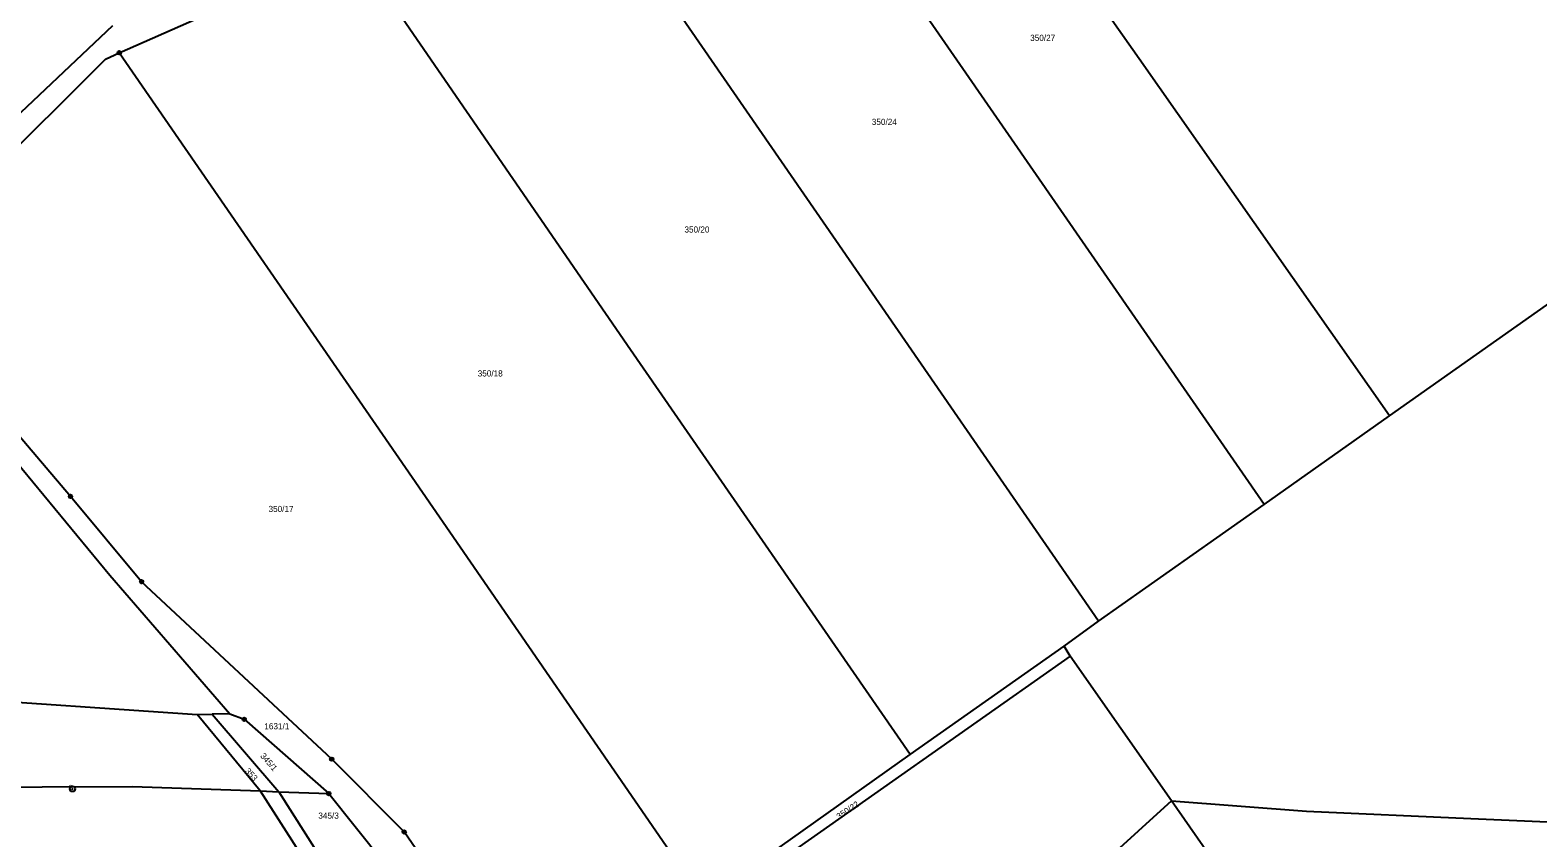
# Model space of a CAD drawing. Extents: x -680203 to -673936, y -1102717 to -1093650.
# Drawn here: x -676963.5 to -676544.7, y -1101570.7 to -1101346.4 of the extents above; entities that cross this region are included whole.
import ezdxf

# ---------------------------------------------------------------- set-up
doc = ezdxf.new("R2010")
doc.units = 0
for name, color, linetype in [('SOxx02xx_Koleje_param další_Popis10', 7, 'Continuous'), ('SOxxxxxx_Osa_bod_P', 7, 'Continuous'), ('x_prac', 7, 'Continuous')]:
    doc.layers.add(name, color=color, linetype=linetype)

msp = doc.modelspace()

# ---------------------------------------------------------------- linework, layer by layer
at = {"layer": 'SOxx02xx_Koleje_param další_Popis10'}
for centre, radius in [((-676938.76, -1101352.63), 0.5), ((-676938.76, -1101352.63), 0.0303), ((-676952.3, -1101475.89), 0.5), ((-676952.3, -1101475.89), 0.0303), ((-676932.55, -1101499.58), 0.5), ((-676932.55, -1101499.58), 0.0303), ((-676904.05, -1101537.82), 0.5), ((-676904.05, -1101537.82), 0.0303), ((-676879.73, -1101548.88), 0.5), ((-676879.73, -1101548.88), 0.0303), ((-676951.75, -1101557.16), 0.75), ((-676951.75, -1101557.16), 0.03), ((-676880.55, -1101558.45), 0.5), ((-676880.55, -1101558.45), 0.0303), ((-676859.58, -1101569.11), 0.5), ((-676859.58, -1101569.11), 0.0303)]:
    msp.add_circle(centre, radius, dxfattribs=at)
at = {"layer": 'x_prac'}
for p, q in [((-676940.68, -1101345.16), (-677004.79, -1101405.74)), ((-676620.71, -1101478.11), (-676585.89, -1101453.5)), ((-676666.7, -1101510.54), (-676620.71, -1101478.11)), ((-676676.23, -1101517.47), (-676666.7, -1101510.54)), ((-676719.01, -1101547.6), (-676676.23, -1101517.47)), ((-676674.55, -1101520.23), (-676676.23, -1101517.47)), ((-676674.55, -1101520.23), (-676819.08, -1101621.87)), ((-676646.44, -1101560.48), (-676674.55, -1101520.23)), ((-676917.16, -1101536.47), (-676912.97, -1101536.43)), ((-676899.64, -1101557.73), (-676917.16, -1101536.47)), ((-676908.01, -1101536.29), (-676912.97, -1101536.43)), ((-676912.97, -1101536.43), (-676894.45, -1101557.94)), ((-676776.4, -1101588.24), (-676719.01, -1101547.6)), ((-676899.64, -1101557.73), (-676894.45, -1101557.94)), ((-676899.64, -1101557.73), (-676884.76, -1101580.81)), ((-676894.45, -1101557.94), (-676880.55, -1101558.45)), ((-676894.45, -1101557.94), (-676879.75, -1101581.01)), ((-676623.43, -1101593.46), (-676646.44, -1101560.48))]:
    msp.add_line(p, q, dxfattribs=at)
for points in [[(-676585.89, -1101453.5), (-676655.45, -1101354.28), (-676725.63, -1101254.61)], [(-676620.71, -1101478.11), (-676691.75, -1101375.41), (-676763.31, -1101271.87)], [(-676666.7, -1101510.54), (-676742.38, -1101400.95), (-676817.7, -1101291.8)], [(-676938.76, -1101352.63), (-676893.09, -1101332.47), (-676874.96, -1101321.4)], [(-676719.01, -1101547.6), (-676796.69, -1101435.15), (-676874.96, -1101321.4)], [(-676986.99, -1101399.81), (-676975.29, -1101386.92), (-676942.61, -1101354.45), (-676938.76, -1101352.63)], [(-676776.4, -1101588.24), (-676857.42, -1101470.68), (-676938.76, -1101352.63)], [(-676585.89, -1101453.5), (-676520.63, -1101407.46), (-676420.39, -1101546.49)], [(-677010.15, -1101413.56), (-676972.04, -1101460.73), (-676941.39, -1101497.75), (-676908.01, -1101536.29)], [(-676825.62, -1101618.56), (-676859.58, -1101569.11), (-676879.73, -1101548.88), (-676932.55, -1101499.58), (-676952.3, -1101475.89), (-676985.64, -1101436.75), (-677000.44, -1101417.59), (-677001.71, -1101414.04)], [(-677050.28, -1101531.37), (-676987.48, -1101531.66), (-676917.16, -1101536.47)], [(-676908.01, -1101536.29), (-676904.05, -1101537.82), (-676880.55, -1101558.45)], [(-677053.88, -1101555.9), (-676985.37, -1101556.67), (-676935.09, -1101556.45), (-676899.64, -1101557.73)], [(-676880.55, -1101558.45), (-676865.53, -1101577.19), (-676862.64, -1101581.02)], [(-676646.44, -1101560.48), (-676664.95, -1101577.33), (-676699.39, -1101589.83), (-676700.95, -1101606.06), (-676698.79, -1101617.95)], [(-676646.44, -1101560.48), (-676608.95, -1101563.32), (-676563.24, -1101565.4), (-676529.23, -1101566.85), (-676478.72, -1101576.15)]]:
    msp.add_lwpolyline(points, dxfattribs=at)

# ---------------------------------------------------------------- texts
at = {"layer": 'SOxx02xx_Koleje_param další_Popis10'}
msp.add_text('6', height=1.5, dxfattribs=at).set_placement((-676952.86, -1101557.53))
at = {"layer": 'SOxxxxxx_Osa_bod_P'}
for s, p in [('350/27', (-676685.69, -1101349.34)), ('350/24', (-676729.69, -1101372.69)), ('350/20', (-676781.75, -1101402.59)), ('350/18', (-676839.18, -1101442.57)), ('350/17', (-676897.29, -1101480.22)), ('1631/1', (-676898.46, -1101540.59)), ('345/3', (-676883.45, -1101565.42))]:
    msp.add_text(s, height=1.7, dxfattribs=at).set_placement(p)
for s, rotation, p in [('345/1', 311, (-676899.7, -1101548.08)), ('353', 312, (-676903.95, -1101552.3)), ('350/22', 34, (-676738.79, -1101565.71))]:
    msp.add_text(s, height=1.7, rotation=rotation, dxfattribs=at).set_placement(p)

doc.saveas('drawing.dxf')
